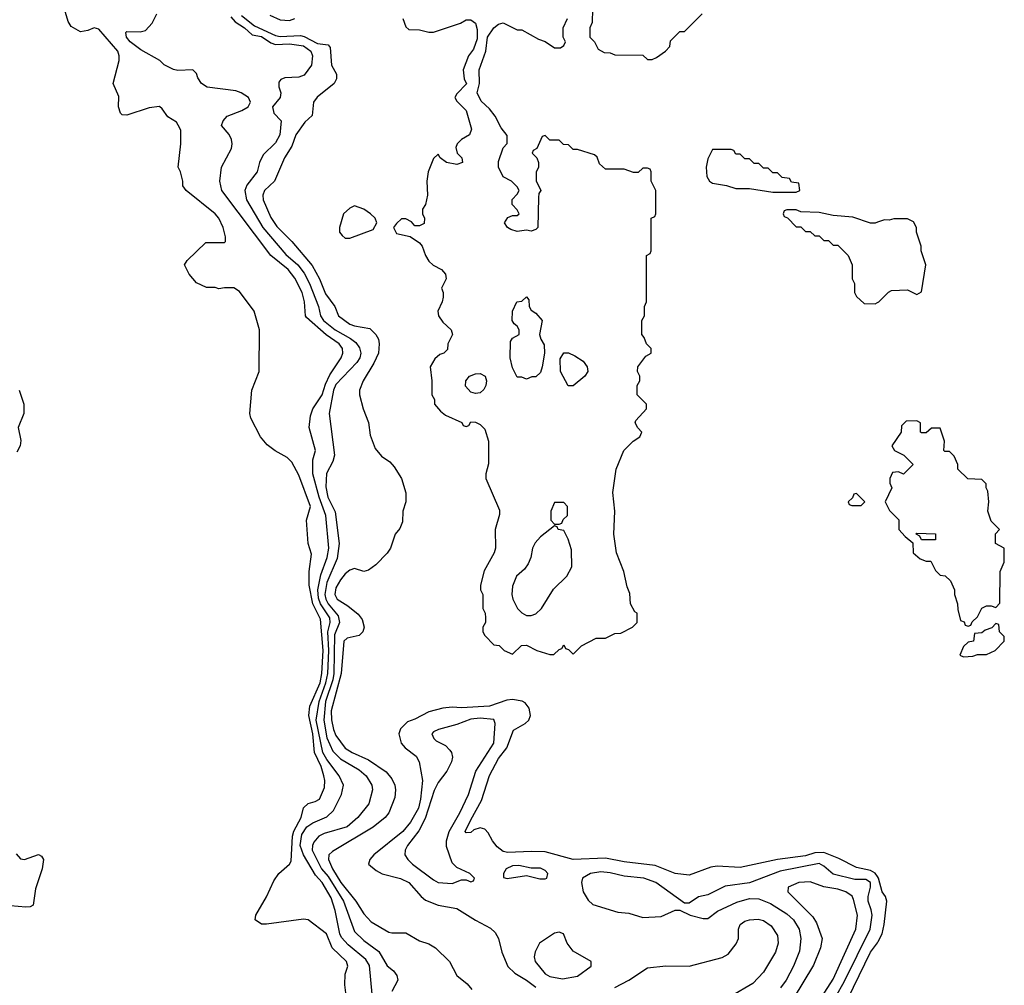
# Model space of a CAD drawing. Header units: inches. Extents: x 1793402 to 1900366, y 320852 to 470679.
# Tile 531 of 604: x 1886309 to 1890546, y 392348 to 396505. Entities that reach past the tile are written whole.
import ezdxf

# ---------------------------------------------------------------- set-up
doc = ezdxf.new("R2010")
doc.units = ezdxf.units.IN
doc.header["$MEASUREMENT"] = 0
doc.layers.add('B8389', color=7, linetype='Continuous')
doc.layers.add('B8399', color=7, linetype='Continuous')

msp = doc.modelspace()

# ---------------------------------------------------------------- linework, layer by layer
at = {"layer": 'B8389', "color": 4}
for points, elevation in [([(1887718, 392270), (1887708.2, 392350), (1887710, 392395.3), (1887721.6, 392430), (1887714.9, 392450), (1887653.7, 392510), (1887629.1, 392569.1), (1887550, 392630.6), (1887530, 392633.4), (1887371, 392611), (1887350, 392611.3), (1887322, 392630), (1887324.7, 392650), (1887370.7, 392729.3), (1887402, 392798), (1887424.7, 392830), (1887470.7, 392869.3), (1887477.1, 392882.9), (1887482.7, 392990), (1887488.9, 393011.1), (1887520.3, 393070), (1887530, 393111.8), (1887550, 393131.1), (1887580.7, 393139.3), (1887599.1, 393150), (1887620.5, 393199.5), (1887622, 393230), (1887617.8, 393250), (1887605.6, 393290), (1887577.7, 393350), (1887570.1, 393430), (1887553.1, 393510), (1887557.1, 393550), (1887602.4, 393650), (1887609.4, 393690), (1887614.6, 393790), (1887604, 393924), (1887570.1, 393990.1), (1887554.4, 394070), (1887554.6, 394130), (1887564.4, 394204.4), (1887550.5, 394250), (1887543, 394350), (1887560.5, 394410), (1887510, 394544.7), (1887479.8, 394599.8), (1887460.5, 394620.5), (1887408.7, 394648.7), (1887374.2, 394674.2), (1887345.5, 394710), (1887303, 394790), (1887299.1, 394810), (1887307.3, 394910), (1887338.8, 394990), (1887341, 395170), (1887318, 395250), (1887254.4, 395334.4), (1887230, 395351.3), (1887190, 395351.3), (1887166, 395346), (1887150, 395352), (1887112.7, 395352.7), (1887070, 395372), (1887038, 395410), (1887018, 395450), (1887030, 395468), (1887110, 395546), (1887190, 395546), (1887194, 395550), (1887194, 395570), (1887184.7, 395610), (1887166, 395650), (1887150.8, 395670), (1887024.7, 395770), (1887011.3, 395790), (1887011, 395810), (1887001, 395850), (1886991, 395870), (1887002, 395970), (1887002, 396030), (1886991.6, 396051.6), (1886983.6, 396063.6), (1886947.1, 396087.1), (1886922, 396122), (1886910, 396131), (1886866.4, 396126.4), (1886770, 396094), (1886750, 396096), (1886743, 396103), (1886734, 396130), (1886735.2, 396175.2), (1886710.8, 396230), (1886737.3, 396330), (1886737.3, 396350), (1886730.7, 396370), (1886650, 396464.7), (1886630, 396470.7), (1886602, 396458), (1886570, 396453.4), (1886530, 396476.4), (1886517.5, 396497.5), (1886501.2, 396550)], 204), ([(1888774, 396550), (1888772.7, 396492.7), (1888762, 396470), (1888762, 396430), (1888782, 396410), (1888798, 396378), (1888823.6, 396363.6), (1888850, 396362), (1888870, 396354), (1888990, 396352), (1889010, 396334), (1889030, 396334), (1889050, 396342), (1889088, 396370), (1889106, 396390), (1889110, 396414), (1889150, 396454), (1889170, 396454), (1889246, 396530)], 224), ([(1887825.3, 392310), (1887813.8, 392433.8), (1887798.6, 392458.6), (1887722.4, 392522.4), (1887693.7, 392553.7), (1887686.3, 392570), (1887667, 392670), (1887650, 392724), (1887610.2, 392790), (1887581.6, 392821.6), (1887530.1, 392910.2), (1887515.5, 392950), (1887522.8, 392997.2), (1887544.6, 393030), (1887570, 393047.3), (1887630, 393073.6), (1887659.6, 393100.4), (1887693.4, 393170), (1887703, 393210), (1887683.8, 393250), (1887630, 393320.3), (1887613.2, 393350), (1887585.5, 393490), (1887597.6, 393570), (1887627.1, 393650), (1887635.3, 393690), (1887639.8, 393790), (1887635.1, 393870), (1887644.5, 393910), (1887643.2, 393930), (1887603.8, 393990), (1887595, 394015), (1887591.6, 394050), (1887604.2, 394115.8), (1887631.6, 394190), (1887638.9, 394230), (1887626.3, 394370), (1887598, 394450), (1887570.3, 394550), (1887570.3, 394609.7), (1887582, 394650), (1887555.3, 394750), (1887560.9, 394799.1), (1887570.3, 394829.7), (1887610, 394889.5), (1887624.3, 394935.7), (1887643.2, 394976.8), (1887693, 395050), (1887699.3, 395070), (1887698.4, 395090), (1887683.8, 395110), (1887627.8, 395147.8), (1887543, 395223), (1887538.7, 395230), (1887534.3, 395290), (1887524.4, 395330), (1887492.6, 395392.6), (1887463.7, 395430), (1887390.2, 395490.2), (1887179.1, 395770), (1887170.7, 395810), (1887177.3, 395870), (1887221, 395950), (1887222.8, 395970), (1887221, 395990), (1887210.9, 396010.9), (1887178, 396050), (1887184.7, 396070), (1887202, 396090), (1887265.4, 396114.6), (1887292, 396130), (1887302, 396150), (1887294, 396170), (1887262, 396190), (1887238.5, 396198.5), (1887115.3, 396215.3), (1887090.9, 396230.9), (1887075.3, 396255.3), (1887070, 396274), (1887054, 396290), (1886990, 396286), (1886970.9, 396290.9), (1886931, 396311), (1886912, 396330), (1886830, 396374.9), (1886783.8, 396410), (1886768, 396430), (1886766, 396450), (1886770, 396454), (1886827.5, 396452.5), (1886850, 396459), (1886878.8, 396490), (1886898.8, 396530)], 208), ([(1887217, 396517), (1887236.1, 396496.1), (1887277.1, 396470), (1887310, 396440.5), (1887350, 396432.9), (1887390, 396405.3), (1887410, 396398.5), (1887470, 396401.7), (1887530, 396392.7), (1887562.4, 396370), (1887568.7, 396350), (1887564.2, 396310), (1887533.1, 396266.9), (1887510, 396258), (1887450, 396255.4), (1887432.9, 396247.1), (1887424, 396236), (1887423.7, 396216.3), (1887432.4, 396190), (1887430.2, 396170), (1887397.4, 396130), (1887402.8, 396102.8), (1887434.8, 396070), (1887428.2, 396010), (1887410, 395975.1), (1887357.1, 395922.9), (1887340.7, 395890), (1887330.6, 395850), (1887287, 395793), (1887278.4, 395770), (1887284.9, 395730), (1887356, 395610), (1887453.9, 395493.9), (1887505.7, 395450), (1887533.5, 395413.5), (1887556.5, 395370), (1887594.9, 395270), (1887603.7, 395230), (1887616.5, 395210), (1887666.7, 395170), (1887732.8, 395132.8), (1887754.9, 395114.9), (1887771.8, 395091.8), (1887776.4, 395070), (1887772, 395050), (1887760.3, 395030), (1887670, 394935.1), (1887659.5, 394910), (1887640.5, 394810), (1887663, 394630), (1887656.7, 394603.3), (1887628.8, 394551.2), (1887626.4, 394493.6), (1887635.6, 394450), (1887666.3, 394386.3), (1887683.9, 394250), (1887675.2, 394184.8), (1887630, 394082), (1887621.7, 394030), (1887625.7, 394010), (1887636.9, 393990), (1887678.9, 393938.9), (1887685.5, 393910), (1887663.3, 393856.7), (1887661.1, 393690), (1887656.4, 393663.6), (1887625.5, 393570), (1887618.2, 393490), (1887630, 393414), (1887655.9, 393355.9), (1887690, 393323.1), (1887770, 393275.8), (1887800.5, 393250), (1887824.9, 393210), (1887826.8, 393190), (1887811, 393130), (1887764, 393070), (1887718.8, 393030), (1887618.8, 393001.2), (1887596, 392990), (1887575.1, 392964.9), (1887568.7, 392950), (1887567.8, 392930), (1887608, 392850), (1887635.8, 392815.8), (1887702.4, 392710), (1887750, 392579.1), (1887790, 392540.4), (1887853.8, 392493.8), (1887890, 392431.3), (1887918, 392410), (1887931.3, 392390), (1887936, 392370), (1887910, 392322)], 212), ([(1887263.3, 396523.3), (1887319.4, 396479.4), (1887410, 396436.6), (1887430, 396433), (1887517.5, 396437.5), (1887533.2, 396433.2), (1887590, 396402.2), (1887636.7, 396396.7), (1887645.5, 396385.5), (1887650.7, 396310), (1887673, 396270), (1887673, 396250), (1887662, 396230), (1887588.9, 396171.1), (1887573.4, 396150), (1887567.1, 396092.9), (1887536.7, 396063.3), (1887498, 396010), (1887479.5, 395960.5), (1887448.2, 395910), (1887405.5, 395810), (1887362, 395770), (1887355.5, 395750), (1887357.1, 395730), (1887390, 395654), (1887415.3, 395615.3), (1887479.5, 395550), (1887567.6, 395447.6), (1887599.6, 395390), (1887624.8, 395324.8), (1887664.4, 395270), (1887680.5, 395230), (1887730, 395194.4), (1887750, 395186.7), (1887815.1, 395175.1), (1887842, 395150), (1887853.4, 395130), (1887856.3, 395110), (1887852.4, 395070), (1887833.3, 395026.7), (1887786.8, 394950), (1887771, 394910), (1887771, 394890), (1887787.3, 394830), (1887810.5, 394770.5), (1887816.8, 394716.8), (1887838.5, 394658.5), (1887866.2, 394626.2), (1887901.4, 394601.4), (1887919.8, 394579.8), (1887951.3, 394530), (1887971.1, 394468.9), (1887971.3, 394430), (1887958, 394390), (1887956.9, 394343.1), (1887945.4, 394314.6), (1887924.7, 394290), (1887904.7, 394230), (1887890.9, 394209.1), (1887842, 394158), (1887810, 394135.3), (1887790, 394129), (1887750, 394142), (1887730, 394135.3), (1887710, 394119), (1887690, 394093.2), (1887670, 394059), (1887665.3, 394030), (1887674.8, 394010), (1887721.6, 393981.6), (1887766.2, 393946.2), (1887782.5, 393922.5), (1887790.8, 393890), (1887786, 393870), (1887770, 393854), (1887717.5, 393842.5), (1887704.4, 393830), (1887692.6, 393690), (1887649.4, 393530), (1887651.1, 393491.1), (1887659.6, 393450), (1887670, 393423), (1887710, 393368.7), (1887739.1, 393350), (1887810, 393318.7), (1887886.4, 393266.4), (1887910, 393237.3), (1887923.1, 393210), (1887926.7, 393190), (1887923.9, 393156.1), (1887897.6, 393090), (1887881.6, 393070), (1887830, 393028.3), (1887655.6, 392924.4), (1887639.1, 392910), (1887637.6, 392890), (1887654.7, 392850), (1887691.6, 392790), (1887755.8, 392710), (1887790, 392656), (1887822, 392622), (1887897.5, 392577.5), (1887910, 392573.4), (1887970, 392573.4), (1888030, 392539.1), (1888070, 392526.8), (1888098, 392510), (1888158.8, 392450), (1888190.6, 392390.6), (1888234.6, 392354.6), (1888254.8, 392330)], 216), ([(1887385.1, 396525.1), (1887430, 396504.9), (1887470, 396501.6), (1887492.7, 396510)], 224), ([(1887958, 396510), (1887970, 396474), (1887983.6, 396463.6), (1888030, 396462), (1888070, 396452), (1888090, 396452), (1888206, 396490), (1888230, 396504.7), (1888250, 396504.7), (1888270.9, 396490.9), (1888276.9, 396463.1), (1888276.9, 396423.1), (1888262, 396378), (1888241, 396350), (1888218, 396290), (1888222, 396250), (1888231.6, 396228.4), (1888190, 396186), (1888182, 396170), (1888190, 396154), (1888230, 396114), (1888253.7, 396033.7), (1888244.7, 396010), (1888210, 395988.7), (1888191.3, 395970), (1888185.4, 395954.6), (1888192, 395930), (1888211.3, 395910), (1888214, 395890), (1888190, 395882), (1888146, 395890), (1888118, 395910), (1888110, 395926), (1888090, 395908), (1888067.3, 395850), (1888060.7, 395810), (1888064, 395750), (1888054.8, 395710), (1888042, 395690), (1888042, 395670), (1888050.8, 395650), (1888050, 395628), (1888030, 395618), (1888010, 395618), (1887995.3, 395635.3), (1887970, 395648), (1887952.7, 395647.3), (1887930, 395628), (1887918, 395610), (1887930, 395584.7), (1887990, 395572), (1888030, 395544.7), (1888041, 395530), (1888054.8, 395490), (1888070, 395466), (1888088.3, 395448.3), (1888124.7, 395430), (1888141, 395410), (1888144.7, 395390), (1888124.7, 395350), (1888131.3, 395330), (1888131.3, 395310), (1888126.8, 395290), (1888107.7, 395250), (1888110.8, 395230), (1888130, 395202.8), (1888166, 395170), (1888171.3, 395150), (1888152, 395110), (1888150, 395086), (1888134, 395070), (1888116.9, 395063.1), (1888095.3, 395044.7), (1888076, 395010), (1888082.8, 394950), (1888082, 394890), (1888094, 394870), (1888094, 394850), (1888119.6, 394819.6), (1888142, 394802), (1888211.6, 394771.6), (1888218, 394758), (1888230, 394754), (1888242, 394758), (1888250, 394774), (1888270, 394772), (1888290, 394762), (1888310, 394742), (1888326, 394690), (1888326.4, 394593.6), (1888314.8, 394550), (1888314.8, 394530), (1888373.7, 394393.7), (1888374.4, 394374.4), (1888354.8, 394310), (1888356, 394230), (1888351, 394210), (1888307.1, 394132.9), (1888291.3, 394070), (1888291.3, 394050), (1888302, 394030), (1888302, 393970), (1888312, 393950), (1888314, 393930), (1888314, 393910), (1888302, 393890), (1888302, 393870), (1888310, 393854), (1888350, 393814), (1888371.6, 393811.6), (1888394, 393790), (1888430, 393774), (1888468.4, 393811.6), (1888490, 393812), (1888534, 393790), (1888590, 393772), (1888607.3, 393772.7), (1888630, 393794), (1888642, 393798), (1888650, 393814), (1888658, 393798), (1888670, 393794), (1888690, 393774), (1888726, 393810), (1888790, 393842), (1888830, 393842), (1888870, 393862), (1888896.4, 393863.6), (1888946, 393890), (1888966, 393910), (1888966, 393950), (1888956.4, 393956.4), (1888938, 393990), (1888934.6, 394034.6), (1888923.1, 394063.1), (1888909, 394130), (1888877.2, 394210), (1888866, 394290), (1888869.4, 394390), (1888860.9, 394470), (1888876, 394570), (1888909.2, 394650.8), (1888948.9, 394691.1), (1888978, 394710), (1888986, 394730), (1888968.4, 394748.4), (1888958, 394770), (1888960.4, 394779.6), (1889006, 394830), (1889006, 394850), (1888966, 394890), (1888966, 394930), (1888978, 394950), (1888978, 394970), (1888968, 394990), (1888968.7, 395010), (1889003.1, 395056.9), (1889026, 395070), (1889026, 395090), (1889006, 395110), (1888996.4, 395136.4), (1888986, 395150), (1888986, 395210), (1888998, 395230), (1888998, 395270), (1889006, 395290), (1889006, 395490), (1889022, 395498), (1889026, 395510), (1889026, 395650), (1889042, 395658), (1889046, 395670), (1889046, 395770), (1889026, 395810), (1889026, 395850), (1889022, 395862), (1889010, 395866), (1888990, 395866), (1888970, 395848), (1888950, 395848), (1888910, 395862), (1888830, 395862), (1888804.7, 395884.7), (1888793.6, 395913.6), (1888783.1, 395923.1), (1888710, 395946), (1888690, 395946), (1888670, 395966), (1888648.4, 395968.4), (1888630, 395986), (1888590, 395986), (1888570, 396006), (1888558, 396002), (1888534, 395950), (1888518, 395942), (1888514, 395930), (1888534, 395910), (1888542, 395890), (1888542, 395870), (1888531.6, 395848.4), (1888531.6, 395811.6), (1888551.3, 395770), (1888543.6, 395756.4), (1888541, 395739), (1888538, 395610), (1888530, 395602), (1888510, 395595.3), (1888490, 395599), (1888450, 395594), (1888422, 395602), (1888408, 395610), (1888395.3, 395630), (1888410, 395654), (1888430, 395662), (1888450, 395662), (1888458, 395670), (1888450, 395686), (1888428, 395710), (1888428.4, 395731.6), (1888450, 395754), (1888458, 395770), (1888450, 395786), (1888426, 395810), (1888390, 395828), (1888369.1, 395870.9), (1888370, 395894), (1888390, 395954), (1888407.3, 395972.7), (1888407.3, 396007.3), (1888380.2, 396040.2), (1888355.3, 396090), (1888330, 396122), (1888294.6, 396154.6), (1888278, 396190), (1888288, 396230), (1888286, 396290), (1888315.3, 396370), (1888322, 396430), (1888349.3, 396470.7), (1888370, 396486), (1888390, 396492), (1888450, 396462), (1888470, 396462), (1888542, 396422), (1888570.9, 396410.9), (1888610, 396384.7), (1888636.4, 396383.6), (1888650, 396394), (1888658, 396410), (1888648, 396430), (1888648, 396470), (1888666, 396510)], 224), ([(1890000, 395633), (1889990, 395629.3), (1889970, 395629.2), (1889894.6, 395654.6), (1889810, 395662), (1889750, 395675.3), (1889670, 395678), (1889650, 395686), (1889610, 395686), (1889598, 395682), (1889594, 395670), (1889598, 395658), (1889612.7, 395652.7), (1889650, 395614), (1889670, 395614), (1889690, 395594), (1889710, 395594), (1889730, 395574), (1889750, 395574), (1889770, 395554), (1889790, 395554), (1889810, 395534), (1889830, 395534), (1889874, 395490), (1889892, 395450), (1889892, 395390), (1889902, 395370), (1889902, 395330), (1889910, 395314), (1889943.6, 395283.6), (1889990, 395282), (1890000, 395287)], 224), ([(1886307, 394910), (1886326.6, 394850), (1886327, 394810), (1886302.9, 394750), (1886314.2, 394694.2), (1886311.6, 394670), (1886296.3, 394643.7)], 204), ([(1890000, 392816.2), (1889990, 392831.2), (1889970, 392842.7), (1889910, 392854.7), (1889833.6, 392893.6), (1889770, 392919.4), (1889730, 392918.5), (1889690, 392905.3), (1889570, 392889.8), (1889410, 392855.1), (1889310, 392861.1), (1889282.8, 392857.3), (1889190, 392822), (1889130, 392829.5), (1889043.6, 392863.6), (1888910, 392879.6), (1888830, 392895.1), (1888690, 392889.6), (1888570, 392922.4), (1888510, 392924.2), (1888410, 392919.1), (1888390, 392924), (1888363.7, 392943.7), (1888343.5, 392970), (1888325, 393005), (1888310, 393020.5), (1888290, 393025.6), (1888263, 393017), (1888250, 393006), (1888230, 393004), (1888226.6, 393010), (1888250, 393061), (1888296.9, 393143.1), (1888330, 393250.7), (1888370, 393324.9), (1888405.6, 393370), (1888433.8, 393446.2), (1888484.2, 393475.8), (1888499.5, 393490), (1888507.3, 393510), (1888501.2, 393541.2), (1888483.9, 393563.9), (1888471.5, 393571.5), (1888430, 393578.3), (1888404.8, 393575.2), (1888330, 393549.8), (1888210, 393542.9), (1888170, 393546), (1888130, 393541.2), (1888070, 393525.2), (1888010, 393493.2), (1887978, 393482), (1887947.5, 393452.5), (1887941, 393430), (1887950.7, 393390), (1887967.7, 393370), (1888014.7, 393334.7), (1888028.4, 393310), (1888042.6, 393230), (1888033.8, 393150), (1888024.6, 393110), (1887990.3, 393050), (1887958.3, 393010), (1887833, 392910), (1887815.5, 392890), (1887810.7, 392870), (1887842.9, 392842.9), (1887868.6, 392828.6), (1887947.3, 392807.3), (1887984, 392790), (1888036.3, 392730), (1888055.1, 392715.1), (1888110, 392692.7), (1888190, 392678.4), (1888270, 392628), (1888334.3, 392594.3), (1888355.1, 392575.1), (1888368.7, 392550), (1888384.2, 392490), (1888409, 392429), (1888439.9, 392399.9), (1888490, 392370.6), (1888530, 392340.4)], 224), ([(1886293.6, 392913.6), (1886312.5, 392892.5), (1886330, 392889.4), (1886390, 392910.8), (1886403.3, 392903.3), (1886410.9, 392890), (1886406, 392850), (1886376.4, 392763.6), (1886366.6, 392693.4), (1886353.8, 392686.2), (1886336.1, 392683.9), (1886270, 392690.6)], 204), ([(1889820.5, 392299.5), (1889857.2, 392362.8), (1889968.4, 392590), (1889976.9, 392650), (1889973.4, 392673.4), (1889959.7, 392710), (1889960.4, 392730), (1889970.8, 392770), (1889969.6, 392790), (1889950, 392803.1), (1889903.1, 392803.1), (1889810, 392826.6), (1889770, 392861.2), (1889750, 392872), (1889581.1, 392838.9), (1889450, 392789.3), (1889345.1, 392774.9), (1889270, 392737.2), (1889230, 392729), (1889190, 392702), (1889170, 392702), (1889046, 392790), (1888995.3, 392810), (1888910, 392817.4), (1888850, 392832.4), (1888810, 392836.4), (1888764.7, 392830), (1888730.8, 392810), (1888726, 392790), (1888734, 392750), (1888754.9, 392714.9), (1888775.9, 392695.9), (1888883.4, 392663.4), (1888930, 392658), (1888990, 392639.3), (1889070, 392644.9), (1889130, 392671.3), (1889150, 392672), (1889194, 392650), (1889250, 392636), (1889270, 392636), (1889312.3, 392667.7), (1889394.7, 392705.3), (1889450, 392721.6), (1889490, 392720.5), (1889539.9, 392699.9), (1889610, 392656.4), (1889639.3, 392630), (1889663.8, 392590), (1889670.4, 392550), (1889664.7, 392495.3), (1889639.3, 392430), (1889608, 392370), (1889582.9, 392337.1)], 228), ([(1889721.6, 392238.4), (1889810, 392374), (1889907.6, 392590), (1889913.6, 392650), (1889897.2, 392717.2), (1889891.5, 392731.5), (1889864, 392750), (1889830, 392762.4), (1889770, 392771.6), (1889710, 392793.6), (1889662, 392790), (1889616, 392770), (1889614.8, 392750), (1889722.3, 392642.3), (1889737.7, 392617.7), (1889761.6, 392550), (1889754.9, 392510), (1889725.5, 392434.5), (1889638, 392290)], 232), ([(1888870, 392338), (1888930, 392370.4), (1889010, 392423), (1889090, 392432.2), (1889189.6, 392430.4), (1889332.5, 392467.5), (1889358.4, 392481.6), (1889392.8, 392527.2), (1889401.6, 392550), (1889402.7, 392590), (1889409.2, 392610), (1889430, 392624), (1889450, 392630.6), (1889486.8, 392633.2), (1889510, 392627.3), (1889543.4, 392603.4), (1889570, 392562), (1889573.4, 392530), (1889560.7, 392490), (1889510, 392404), (1889464.1, 392355.9), (1889370, 392301.2)], 224), ([(1889873, 392290), (1889969.8, 392490.2), (1890000, 392531.4)], 224)]:
    msp.add_lwpolyline(points, dxfattribs=dict(at, elevation=elevation))
for points, elevation in [([(1889370, 395946), (1889290, 395946), (1889270, 395906), (1889262.8, 395870), (1889266, 395830), (1889278, 395810), (1889290, 395801), (1889350.9, 395790.9), (1889390, 395778), (1889450, 395778), (1889550, 395762), (1889650, 395762), (1889666, 395770), (1889662, 395802), (1889630, 395806), (1889622, 395822), (1889590, 395826), (1889570, 395846), (1889550, 395846), (1889530, 395866), (1889510, 395866), (1889490, 395886), (1889470, 395886), (1889450, 395906), (1889430, 395906), (1889410, 395926), (1889390, 395926), (1889382, 395942)], 224), ([(1887750, 395704), (1887730, 395694), (1887702, 395670), (1887684.7, 395610), (1887684.7, 395590), (1887696, 395576), (1887710, 395564.7), (1887730, 395564.7), (1887830, 395602), (1887846, 395630), (1887838, 395650), (1887818, 395670), (1887790, 395689)], 224), ([(1888490, 394958), (1888470, 394966), (1888450, 394966), (1888430, 395006), (1888419, 395050), (1888420.4, 395119.6), (1888430, 395134), (1888458, 395150), (1888458, 395170), (1888450, 395186), (1888436.4, 395196.4), (1888428.7, 395210), (1888429.1, 395250.9), (1888448.9, 395291.1), (1888470, 395294), (1888490, 395312), (1888499.6, 395299.6), (1888502, 395270), (1888510, 395254), (1888530, 395242), (1888558, 395210), (1888546, 395150), (1888551.3, 395130), (1888566, 395106), (1888566.8, 395070), (1888558, 395010), (1888550, 394986), (1888530, 394968), (1888512.7, 394967.3)], 224), ([(1888690, 394929.4), (1888669.5, 394929.5), (1888636, 394990), (1888634.8, 395045.2), (1888650, 395070.8), (1888670, 395070.8), (1888698, 395058), (1888734.4, 395034.4), (1888750.7, 395010), (1888753.4, 394990), (1888740.7, 394970)], 224), ([(1888270, 394896), (1888250, 394901.2), (1888227.3, 394927.3), (1888229.2, 394950), (1888244, 394970), (1888270, 394980.4), (1888290, 394981.6), (1888312.7, 394970), (1888318.4, 394950), (1888314.4, 394930), (1888306.4, 394913.6), (1888290, 394899.3)], 224), ([(1889910, 394466), (1889898, 394462), (1889892.7, 394447.3), (1889874, 394430), (1889878, 394418), (1889890, 394414), (1889930, 394414), (1889946, 394430)], 224), ([(1888650, 394426), (1888610, 394426), (1888594, 394390), (1888594, 394350), (1888610, 394334), (1888630, 394334), (1888642, 394338), (1888647.3, 394352.7), (1888666, 394370), (1888666, 394410)], 228), ([(1888610, 394326), (1888550, 394279), (1888527, 394253), (1888515.5, 394230), (1888508.4, 394190), (1888497.7, 394162.3), (1888480.7, 394139.3), (1888446.8, 394110), (1888430, 394066), (1888427.3, 394030), (1888430.8, 394010), (1888451, 393970), (1888470, 393951), (1888490, 393940.7), (1888510, 393940.7), (1888530, 393947.7), (1888555.1, 393970), (1888605.8, 394054.2), (1888664, 394110), (1888685.2, 394150), (1888683.1, 394223.1), (1888668.9, 394268.9), (1888650, 394306), (1888626, 394310), (1888622, 394322)], 228), ([(1888290, 393497.7), (1888250, 393494.5), (1888190, 393471.1), (1888111, 393450), (1888090, 393439.3), (1888082, 393430), (1888090.8, 393410), (1888100.9, 393400.9), (1888140.7, 393380.7), (1888159.9, 393359.9), (1888166.8, 393350), (1888170.8, 393330), (1888167.3, 393310), (1888146.8, 393270), (1888110, 393221.2), (1888092.7, 393187.3), (1888053.4, 393066.6), (1888026.7, 393013.3), (1887978, 392950), (1887967.3, 392930), (1887966.8, 392910), (1887978.8, 392890), (1887998.8, 392870), (1888090, 392802), (1888110, 392790.7), (1888170, 392786), (1888210, 392802), (1888230, 392802), (1888250, 392794), (1888262, 392798), (1888266, 392810), (1888246, 392830), (1888190, 392855.3), (1888170, 392875.3), (1888145.4, 392945.4), (1888145.6, 392970), (1888157.7, 393010), (1888203.1, 393090), (1888239.7, 393170), (1888271.6, 393270), (1888349.6, 393390), (1888354.8, 393474.8), (1888350, 393492.3)], 228), ([(1888456.8, 392863.2), (1888430, 392862), (1888402.8, 392850), (1888391, 392830), (1888391.6, 392811.6), (1888407.3, 392807.3), (1888490, 392821), (1888547.1, 392807.1), (1888570, 392806.8), (1888578, 392810), (1888582, 392830), (1888570, 392842), (1888550, 392851.8), (1888510, 392852)], 228), ([(1888630, 392577.2), (1888610, 392572.7), (1888546, 392530), (1888527.3, 392492.7), (1888522.8, 392470), (1888527.3, 392450), (1888570, 392398), (1888590, 392386.4), (1888644.8, 392375.2), (1888710, 392388), (1888768, 392430), (1888768, 392450), (1888690, 392495.3), (1888665.2, 392530), (1888649.1, 392569.1)], 228)]:
    msp.add_lwpolyline(points, close=True, dxfattribs=dict(at, elevation=elevation))
at = {"layer": 'B8399', "color": 4, "elevation": 224}
for points in [[(1890000, 395287), (1890006, 395290), (1890047.3, 395332.7), (1890060.4, 395339.6), (1890130, 395342), (1890170, 395322), (1890190, 395334), (1890208.7, 395450), (1890188, 395510), (1890188, 395530), (1890168.7, 395590), (1890168, 395610), (1890154.6, 395634.6), (1890130, 395648), (1890070, 395648), (1890050, 395642), (1890030, 395644), (1890000, 395633)], [(1890000, 392531.4), (1890003.6, 392536.4), (1890019.7, 392570), (1890029.7, 392610), (1890040.7, 392710), (1890035.1, 392730), (1890020.7, 392750), (1890004.1, 392810), (1890000, 392816.2)]]:
    msp.add_lwpolyline(points, dxfattribs=at)
for points in [[(1890170, 394778), (1890123.6, 394776.4), (1890103.6, 394756.4), (1890102, 394730), (1890062, 394670), (1890074, 394650), (1890114, 394630), (1890154, 394590), (1890111.6, 394548.4), (1890090, 394558), (1890064.7, 394555.3), (1890054, 394530), (1890054, 394510), (1890062, 394490), (1890034, 394430), (1890051.6, 394391.6), (1890092, 394352), (1890092, 394310), (1890119.6, 394279.6), (1890152.7, 394252.7), (1890154, 394210), (1890183.6, 394183.6), (1890210, 394174), (1890230, 394174), (1890250, 394134), (1890270, 394114), (1890291.6, 394111.6), (1890314, 394090), (1890331.1, 394051.1), (1890331.3, 394030), (1890344.7, 393990), (1890345.4, 393965.4), (1890358, 393918), (1890372.7, 393912.7), (1890378, 393898), (1890390, 393894), (1890402, 393898), (1890407.3, 393912.7), (1890430, 393934), (1890450, 393972), (1890470, 393982), (1890490, 393982), (1890510, 393974), (1890527.3, 393992.7), (1890528, 394130), (1890546, 394170), (1890546, 394230), (1890508, 394250), (1890508.4, 394291.6), (1890526, 394310), (1890490, 394346), (1890475.3, 394390), (1890479, 394430), (1890475.3, 394475.3), (1890468, 394490), (1890467.3, 394507.3), (1890450, 394526), (1890388.4, 394528.4), (1890346, 394570), (1890346, 394590), (1890330, 394626), (1890310, 394646), (1890290, 394646), (1890286, 394650), (1890288, 394690), (1890270, 394746), (1890232.7, 394747.3), (1890210, 394726), (1890190, 394726), (1890186, 394730), (1890186, 394770)], [(1890190, 394266), (1890182, 394282), (1890166, 394290), (1890170, 394294), (1890250, 394292), (1890250, 394266)], [(1890510, 393906), (1890492.7, 393887.3), (1890463.6, 393876.4), (1890450, 393866), (1890418, 393862), (1890414, 393830), (1890390, 393826), (1890370, 393806), (1890354, 393770), (1890370, 393762), (1890410, 393764.7), (1890430, 393772), (1890470, 393772), (1890506, 393790), (1890546, 393830), (1890546, 393850), (1890526, 393870), (1890522, 393902)]]:
    msp.add_lwpolyline(points, close=True, dxfattribs=at)

doc.saveas('drawing.dxf')
